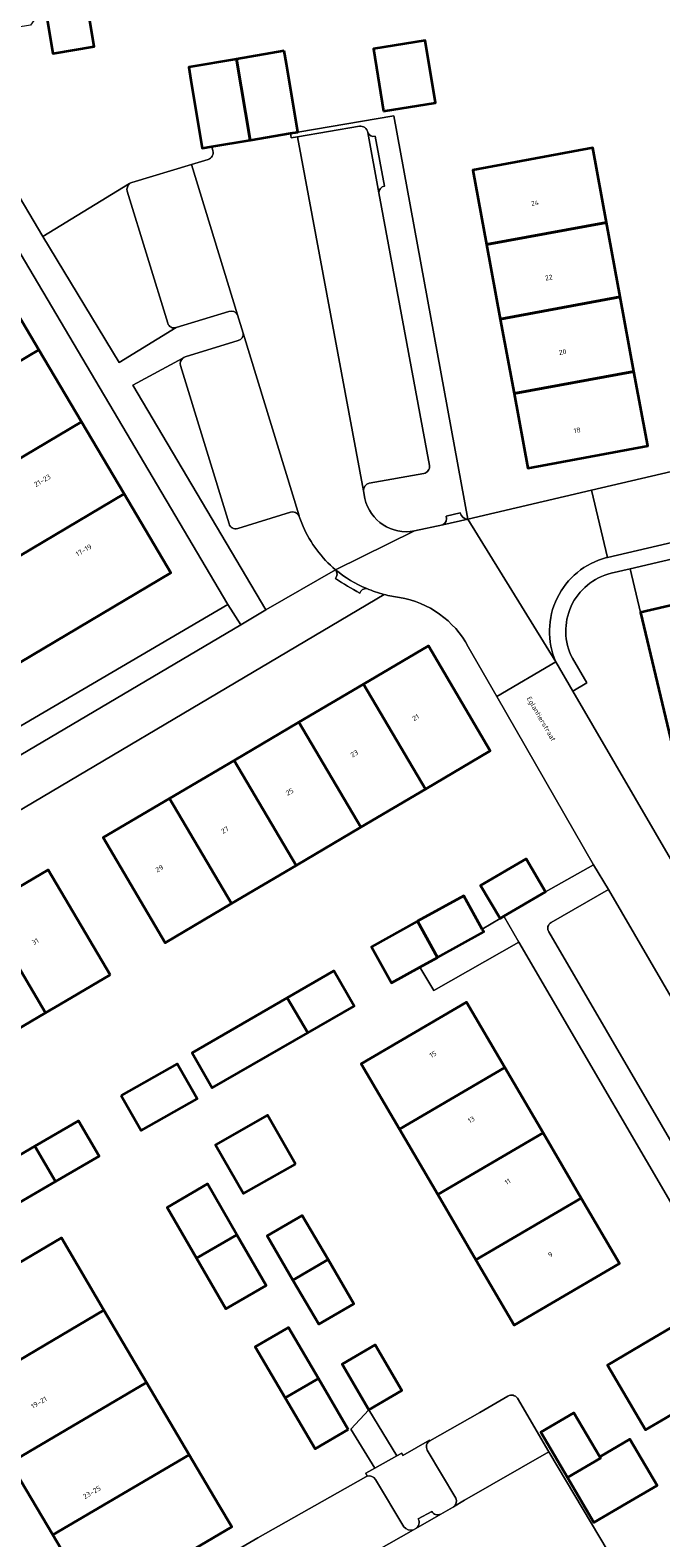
# Model space of a CAD drawing. Header units: metres. Extents: x 197700 to 204338, y 317132 to 325229.
# Tile 311 of 656: x 200586 to 200632, y 319527 to 319636. Entities that reach past the tile are written whole.
import ezdxf
from ezdxf.enums import TextEntityAlignment as Align

# ---------------------------------------------------------------- set-up
doc = ezdxf.new("R2010")
doc.units = ezdxf.units.M
for name, color, linetype, lineweight in [('B-WE-GR-BEPLANTING_CULTUUR_BODEMBEDEKKER-GV', 90, 'Continuous', 18), ('B-WE-GR-BEPLANTING_CULTUUR_HEESTERS-GV', 90, 'Continuous', 18), ('B-WE-OG-BEBOUWING-GV', 7, 'Continuous', 35), ('B-WE-OG-BEBOUWING-T18', 10, 'Continuous', 18), ('B-WE-OG-TERREIN_ERF-GV', 7, 'Continuous', 18), ('B-WE-OG-TOPOGRAFIE-T18', 10, 'Continuous', 18), ('B-WE-VH-VERHARDING_BETONSTRAATSTEEN-GV', 252, 'Continuous', 18), ('B-WE-VH-VERHARDING_OPEN-GV', 252, 'Continuous', 18), ('B-WE-VH-VERHARDING_STRAATBAKSTEEN-GV', 252, 'Continuous', 18), ('B-WE-VH-VERHARDING_TEGEL-GV', 252, 'Continuous', 18)]:
    doc.layers.add(name, color=color, linetype=linetype, lineweight=lineweight)
doc.styles.add('NLCS-ISO-M200-T18', font='NLCS-ISO.ttf', dxfattribs={"height": 0.36})

msp = doc.modelspace()

# ---------------------------------------------------------------- linework, layer by layer
at = {"layer": 'B-WE-GR-BEPLANTING_CULTUUR_BODEMBEDEKKER-GV'}
for points in [[(200593.16, 319625.337), (200586.875, 319621.503), (200592.391, 319612.392), (200596.535, 319614.906)], [(200595.915, 319615.229), (200592.986, 319624.791)], [(200597.005, 319612.695), (200593.385, 319610.74), (200603.007, 319594.457), (200608.057, 319597.373)], [(200600.354, 319600.705), (200596.852, 319612.163)], [(200604.794, 319601.53), (200600.98, 319600.349)], [(200605.713, 319600.505), (200605.44, 319601.226), (200605.425, 319601.274)]]:
    msp.add_lwpolyline(points, dxfattribs=at)
for points in [[(200592.986, 319624.791, -0.2979652), (200593.16, 319625.337)], [(200596.535, 319614.906, -0.4096513), (200595.915, 319615.229)], [(200596.852, 319612.163, -0.3059533), (200597.005, 319612.695)], [(200605.425, 319601.274, 0.3812506), (200604.794, 319601.53)], [(200600.98, 319600.349, -0.421316), (200600.354, 319600.705)], [(200608.057, 319597.373, -0.1137023), (200605.713, 319600.505)]]:
    msp.add_lwpolyline(points, format="xyb", dxfattribs=at)
at = {"layer": 'B-WE-GR-BEPLANTING_CULTUUR_HEESTERS-GV'}
msp.add_lwpolyline([(200628.019, 319597.117, 0.4852347), (200625.209, 319590.972)], format="xyb", dxfattribs=at)
for points in [[(200634.882, 319573.058), (200634.716, 319573.354), (200635.144, 319573.441), (200632.79, 319583.121), (200630.155, 319594.277), (200629.398, 319597.44), (200628.019, 319597.117)], [(200625.209, 319590.972), (200626.252, 319589.188), (200625.243, 319588.58), (200634.268, 319573.083)]]:
    msp.add_lwpolyline(points, dxfattribs=at)
msp.add_lwpolyline([(200600.262, 319594.847), (200578.537, 319582.128), (200579.42, 319580.518), (200601.2, 319593.383)], close=True, dxfattribs=at)
at = {"layer": 'B-WE-OG-BEBOUWING-GV'}
for points in [[(200589.541, 319641.502), (200586.569, 319641.003), (200587.02, 319638.276), (200587.601, 319634.762), (200590.589, 319635.263)], [(200604.346, 319634.948), (200600.892, 319634.357), (200601.876, 319628.493), (200604.803, 319628.984), (200605.332, 319629.073), (200604.504, 319634.004)], [(200611.548, 319630.585), (200615.3, 319631.201), (200614.56, 319635.707), (200610.808, 319635.091)], [(200600.892, 319634.357), (200597.439, 319633.766), (200597.594, 319632.844), (200598.421, 319627.913), (200599.1, 319628.027), (200601.876, 319628.493)], [(200627.679, 319622.53), (200626.685, 319627.924), (200617.993, 319626.312), (200618.993, 319620.918)], [(200618.993, 319620.918), (200619.994, 319615.524), (200628.674, 319617.134), (200627.679, 319622.53)], [(200586.588, 319613.289), (200583.502, 319618.499), (200572.601, 319612.042), (200575.686, 319606.832)], [(200619.994, 319615.524), (200620.995, 319610.13), (200629.669, 319611.739), (200628.674, 319617.134)], [(200575.686, 319606.832), (200578.772, 319601.621), (200589.674, 319608.078), (200586.588, 319613.289)], [(200629.669, 319611.739), (200620.995, 319610.13), (200621.995, 319604.737), (200630.663, 319606.348)], [(200578.772, 319601.621), (200581.858, 319596.41), (200592.76, 319602.866), (200589.674, 319608.078)], [(200581.858, 319596.41), (200585.25, 319590.684), (200596.151, 319597.14), (200592.76, 319602.866)], [(200638.676, 319584.503), (200636.055, 319595.662), (200630.155, 319594.277), (200632.79, 319583.121)], [(200614.589, 319581.483), (200619.27, 319584.245), (200614.788, 319591.856), (200610.101, 319589.092)], [(200609.903, 319578.718), (200614.589, 319581.483), (200610.101, 319589.092), (200605.415, 319586.328)], [(200600.729, 319583.564), (200605.218, 319575.953), (200609.903, 319578.718), (200605.415, 319586.328)], [(200600.536, 319573.19), (200605.218, 319575.953), (200600.729, 319583.564), (200596.043, 319580.801)], [(200596.043, 319580.801), (200591.24, 319577.969), (200595.73, 319570.354), (200600.536, 319573.19)], [(200620.261, 319572.269), (200623.268, 319574.034), (200621.861, 319576.431), (200618.566, 319574.497), (200619.973, 319572.1)], [(200591.75, 319568.029), (200587.272, 319575.639), (200582.586, 319572.881), (200587.063, 319565.271), (200588.099, 319565.881)], [(200618.681, 319571.337), (200617.342, 319573.753), (200614.004, 319571.905), (200615.452, 319569.29), (200618.79, 319571.139)], [(200582.377, 319562.514), (200587.063, 319565.271), (200582.586, 319572.881), (200577.9, 319570.124)], [(200614.157, 319568.573), (200615.452, 319569.29), (200614.004, 319571.905), (200610.667, 319570.057), (200612.115, 319567.442)], [(200606.062, 319563.83), (200609.417, 319565.763), (200607.949, 319568.311), (200604.567, 319566.362)], [(200604.567, 319566.362), (200597.674, 319562.388), (200599.143, 319559.842), (200606.062, 319563.83)], [(200612.685, 319556.853), (200620.311, 319561.322), (200617.537, 319566.057), (200609.91, 319561.588)], [(200592.545, 319559.295), (200593.986, 319556.753), (200598.037, 319559.05), (200596.597, 319561.591)], [(200612.685, 319556.853), (200615.459, 319552.118), (200623.086, 319556.587), (200620.311, 319561.322)], [(200586.286, 319555.614), (200587.784, 319553.053), (200590.951, 319554.905), (200589.454, 319557.466)], [(200605.159, 319554.321), (200603.144, 319557.861), (200599.38, 319555.718), (200601.395, 319552.179)], [(200625.86, 319551.852), (200623.086, 319556.587), (200615.459, 319552.118), (200618.234, 319547.383)], [(200586.286, 319555.614), (200583.118, 319553.762), (200584.616, 319551.201), (200587.784, 319553.053)], [(200600.922, 319549.208), (200598.79, 319552.881), (200595.866, 319551.184), (200597.997, 319547.512)], [(200618.234, 319547.383), (200621.008, 319542.648), (200628.635, 319547.117), (200625.86, 319551.852)], [(200604.983, 319545.922), (200607.52, 319547.402), (200605.65, 319550.607), (200603.113, 319549.127)], [(200591.301, 319543.74), (200588.218, 319548.974), (200578.348, 319543.151), (200581.434, 319537.92)], [(200597.997, 319547.512), (200600.129, 319543.839), (200603.053, 319545.536), (200600.922, 319549.208)], [(200607.52, 319547.402), (200604.983, 319545.922), (200606.853, 319542.716), (200609.39, 319544.196)], [(200633.528, 319536.841), (200641.136, 319541.311), (200638.371, 319546.018), (200630.765, 319541.543), (200627.745, 319539.766), (200628.639, 319538.247), (200630.51, 319535.068)], [(200594.384, 319538.507), (200591.301, 319543.74), (200581.434, 319537.92), (200584.52, 319532.69)], [(200604.424, 319537.391), (200606.822, 319538.798), (200604.656, 319542.49), (200602.258, 319541.084)], [(200610.476, 319536.518), (200612.876, 319537.921), (200610.938, 319541.236), (200608.538, 319539.833)], [(200608.989, 319535.105), (200606.822, 319538.798), (200604.424, 319537.391), (200606.591, 319533.698)], [(200584.52, 319532.69), (200587.606, 319527.46), (200597.467, 319533.274), (200594.384, 319538.507)], [(200624.847, 319531.622), (200627.246, 319533.028), (200627.192, 319533.12), (200625.327, 319536.298), (200622.929, 319534.892)], [(200624.847, 319531.622), (200626.766, 319528.351), (200629.164, 319529.757), (200631.351, 319531.039), (200629.377, 319534.403), (200627.192, 319533.12), (200627.246, 319533.028)], [(200597.467, 319533.274), (200587.606, 319527.46), (200590.691, 319522.23), (200600.55, 319528.04), (200599.597, 319529.658)]]:
    msp.add_lwpolyline(points, close=True, dxfattribs=at)
at = {"layer": 'B-WE-OG-TERREIN_ERF-GV'}
for points in [[(200572.463, 319639.079), (200571.781, 319643.075), (200570.94, 319648.004), (200578.284, 319649.257), (200584.968, 319650.398), (200585.597, 319646.715), (200585.809, 319645.47), (200586.499, 319641.428), (200586.569, 319641.003), (200589.541, 319641.502), (200590.589, 319635.263), (200587.601, 319634.762), (200587.02, 319638.276), (200585.983, 319636.822), (200583.731, 319636.458), (200582.066, 319637.628), (200581.564, 319640.602), (200579.787, 319640.305)], [(200615.3, 319631.201), (200611.548, 319630.585), (200610.808, 319635.091), (200614.56, 319635.707)], [(200619.994, 319615.524), (200618.993, 319620.918), (200617.993, 319626.312), (200626.685, 319627.924), (200627.679, 319622.53), (200628.674, 319617.134), (200629.669, 319611.739), (200630.663, 319606.348), (200621.995, 319604.737), (200620.995, 319610.13)], [(200581.858, 319596.41), (200578.772, 319601.621), (200575.686, 319606.832), (200572.601, 319612.042), (200569.209, 319617.769), (200580.111, 319624.226), (200583.502, 319618.499), (200586.588, 319613.289), (200589.674, 319608.078), (200592.76, 319602.866), (200596.151, 319597.14), (200585.25, 319590.684)], [(200647.853, 319598.431), (200653.754, 319599.816), (200659.653, 319601.2), (200658.911, 319604.357), (200629.398, 319597.44), (200630.155, 319594.277), (200636.055, 319595.662), (200641.954, 319597.046)], [(200605.218, 319575.953), (200600.536, 319573.19), (200595.73, 319570.354), (200591.24, 319577.969), (200596.043, 319580.801), (200600.729, 319583.564), (200605.415, 319586.328), (200610.101, 319589.092), (200614.788, 319591.856), (200619.27, 319584.245), (200614.589, 319581.483), (200609.903, 319578.718)], [(200582.586, 319572.881), (200587.272, 319575.639), (200591.75, 319568.029), (200588.099, 319565.881), (200587.063, 319565.271), (200582.377, 319562.514), (200582.173, 319562.394), (200577.691, 319559.756), (200577.332, 319559.545), (200573.017, 319557.006), (200568.2, 319554.172), (200563.714, 319561.776), (200568.528, 319564.609), (200573.214, 319567.366), (200577.9, 319570.124)], [(200606.062, 319563.83), (200599.143, 319559.842), (200597.674, 319562.388), (200604.567, 319566.362), (200607.949, 319568.311), (200609.417, 319565.763)], [(200621.008, 319542.648), (200618.234, 319547.383), (200615.459, 319552.118), (200612.685, 319556.853), (200609.91, 319561.588), (200617.537, 319566.057), (200620.311, 319561.322), (200623.086, 319556.587), (200625.86, 319551.852), (200628.635, 319547.117)], [(200592.545, 319559.295), (200596.597, 319561.591), (200598.037, 319559.05), (200593.986, 319556.753)], [(200587.784, 319553.053), (200584.616, 319551.201), (200583.118, 319553.762), (200586.286, 319555.614), (200589.454, 319557.466), (200590.951, 319554.905)], [(200605.159, 319554.321), (200601.395, 319552.179), (200599.38, 319555.718), (200603.144, 319557.861)], [(200600.922, 319549.208), (200603.053, 319545.536), (200600.129, 319543.839), (200597.997, 319547.512), (200595.866, 319551.184), (200598.79, 319552.881)], [(200604.983, 319545.922), (200603.113, 319549.127), (200605.65, 319550.607), (200607.52, 319547.402), (200609.39, 319544.196), (200606.853, 319542.716)], [(200591.301, 319543.74), (200594.384, 319538.507), (200597.467, 319533.274), (200599.597, 319529.658), (200600.55, 319528.04), (200590.691, 319522.23), (200587.606, 319527.46), (200584.52, 319532.69), (200581.434, 319537.92), (200578.348, 319543.151), (200588.218, 319548.974)], [(200641.136, 319541.311), (200643.902, 319536.604), (200646.668, 319531.897), (200649.488, 319527.098), (200641.887, 319522.617), (200639.061, 319527.426), (200636.294, 319532.134), (200633.528, 319536.841), (200630.51, 319535.068), (200628.639, 319538.247), (200627.745, 319539.766), (200630.765, 319541.543), (200638.371, 319546.018)], [(200606.822, 319538.798), (200608.989, 319535.105), (200606.591, 319533.698), (200604.424, 319537.391), (200602.258, 319541.084), (200604.656, 319542.49)], [(200610.476, 319536.518), (200608.538, 319539.833), (200610.938, 319541.236), (200612.876, 319537.921)], [(200629.164, 319529.757), (200626.766, 319528.351), (200624.847, 319531.622), (200622.929, 319534.892), (200625.327, 319536.298), (200627.192, 319533.12), (200629.377, 319534.403), (200631.351, 319531.039)]]:
    msp.add_lwpolyline(points, close=True, dxfattribs=at)
for points in [[(200599.176, 319627.72), (200599.1, 319628.027), (200598.421, 319627.913), (200597.594, 319632.844), (200597.439, 319633.766), (200600.892, 319634.357), (200604.346, 319634.948), (200604.504, 319634.004), (200605.332, 319629.073), (200612.277, 319630.242), (200617.633, 319601.032), (200626.591, 319603.135), (200632.387, 319604.496)], [(200593.317, 319625.426), (200597.646, 319626.731), (200598.841, 319627.09)], [(200528.578, 319622.407), (200529.514, 319619.808), (200530.923, 319616.041), (200531.992, 319613.258), (200533.195, 319610.495), (200536.102, 319603.99), (200537.387, 319601.247), (200538.266, 319599.479), (200541.021, 319594.157), (200543.984, 319588.918), (200550.364, 319578.088), (200555.767, 319568.797), (200577.209, 319581.351), (200578.537, 319582.128), (200600.262, 319594.847), (200582.391, 319625.084), (200584.528, 319625.467), (200586.875, 319621.503), (200593.16, 319625.337)], [(200611.578, 319595.585), (200576.7, 319574.907)], [(200623.268, 319574.034), (200626.736, 319576.009), (200619.754, 319588.188), (200617.677, 319591.798)], [(200621.231, 319537.362), (200623.519, 319533.485), (200629.004, 319524.225), (200634.407, 319514.991), (200634.569, 319514.714), (200655.439, 319526.433), (200655.15, 319526.946), (200642.357, 319548.84), (200641.4, 319550.463), (200635.704, 319547.108), (200635.111, 319546.789), (200621.329, 319570.406), (200615.181, 319566.893), (200614.157, 319568.573), (200612.115, 319567.442), (200610.667, 319570.057), (200614.004, 319571.905), (200617.342, 319573.753), (200618.681, 319571.337), (200619.973, 319572.1), (200618.566, 319574.497), (200621.861, 319576.431), (200623.268, 319574.034)], [(200610.364, 319531.714), (200610.253, 319531.924), (200610.922, 319532.298), (200609.166, 319535.118), (200610.476, 319536.518), (200612.504, 319533.181), (200612.863, 319533.381), (200612.941, 319533.222), (200614.872, 319534.316), (200614.894, 319534.277), (200618.501, 319536.335), (200620.537, 319537.52)], [(200601.121, 319516.822), (200598.981, 319520.49), (200599.174, 319520.604), (200596.968, 319524.332), (200599.121, 319525.603), (200599.228, 319525.421), (200599.248, 319525.387), (200602.449, 319527.262), (200610.257, 319531.667)]]:
    msp.add_lwpolyline(points, dxfattribs=at)
for points in [[(200598.841, 319627.09, 0.4111491), (200599.176, 319627.72)], [(200593.16, 319625.337, -0.0886413), (200593.317, 319625.426)], [(200612.695, 319595.369, -0.0342954), (200611.578, 319595.585)], [(200617.677, 319591.798, 0.2302148), (200612.695, 319595.369)], [(200620.537, 319537.52, -0.3898422), (200621.231, 319537.362)], [(200610.257, 319531.667, -0.0514507), (200610.364, 319531.714)]]:
    msp.add_lwpolyline(points, format="xyb", dxfattribs=at)
at = {"layer": 'B-WE-VH-VERHARDING_BETONSTRAATSTEEN-GV'}
for points in [[(200610.402, 319629.014), (200610.392, 319629.039), (200611.198, 319624.677)], [(200611.612, 319625.15), (200610.932, 319628.768)], [(200627.681, 319598.249), (200627.762, 319598.268), (200626.591, 319603.135), (200617.633, 319601.032), (200624.017, 319590.699)], [(200615.833, 319600.632), (200617.633, 319601.032)], [(200617.099, 319601.502), (200616.067, 319601.256)], [(200608.057, 319597.373), (200603.007, 319594.457)], [(200603.007, 319594.457), (200601.2, 319593.383), (200579.42, 319580.518), (200578.537, 319582.128), (200577.209, 319581.351), (200578.092, 319579.741), (200556.69, 319567.21), (200558.424, 319564.227), (200576.7, 319574.907), (200611.578, 319595.585)], [(200636.486, 319549.908), (200640.557, 319552.321), (200627.815, 319574.214), (200623.678, 319571.821)], [(200623.502, 319571.142), (200635.789, 319550.075)], [(200630.09, 319512.601), (200634.407, 319514.991), (200629.004, 319524.225), (200623.519, 319533.485), (200617.397, 319529.968), (200616.613, 319529.499), (200616.574, 319529.475), (200616.534, 319529.455), (200615.677, 319528.964), (200613.869, 319527.928), (200613.698, 319527.837), (200602.667, 319521.545), (200601.839, 319521.1), (200600.073, 319520.068), (200599.685, 319520.73), (200599.512, 319520.629), (200600.002, 319519.795), (200601.826, 319516.688)], [(200613.869, 319527.928), (200615.677, 319528.964)], [(200615.026, 319529.168), (200614.05, 319528.615)]]:
    msp.add_lwpolyline(points, dxfattribs=at)
for points in [[(200610.932, 319628.768, -0.3554858), (200610.402, 319629.014)], [(200611.198, 319624.677, -0.3707013), (200611.612, 319625.15)], [(200616.067, 319601.256, -0.3695137), (200615.833, 319600.632)], [(200617.633, 319601.032, -0.3740186), (200617.099, 319601.502)], [(200624.017, 319590.699, -0.461098), (200627.681, 319598.249)], [(200608.057, 319597.373, -0.3642427), (200608.059, 319596.736)], [(200610.325, 319596.007, -0.0779905), (200608.057, 319597.373)], [(200608.059, 319596.736, 0.3642427), (200608.057, 319597.373)], [(200608.059, 319596.736, 0.0190676), (200609.826, 319595.678)], [(200609.826, 319595.678, -0.0190676), (200608.059, 319596.736)], [(200609.826, 319595.678, -0.3652107), (200610.325, 319596.007)], [(200610.325, 319596.007, 0.3652107), (200609.826, 319595.678)], [(200611.578, 319595.585, -0.0332585), (200610.325, 319596.007)], [(200623.678, 319571.821, 0.4249972), (200623.502, 319571.142)], [(200615.677, 319528.964, -0.4018281), (200615.026, 319529.168)], [(200614.05, 319528.615, -0.4086548), (200613.869, 319527.928)]]:
    msp.add_lwpolyline(points, format="xyb", dxfattribs=at)
msp.add_lwpolyline([(200627.762, 319598.268), (200633.538, 319599.621), (200632.387, 319604.496), (200626.591, 319603.135)], close=True, dxfattribs=at)
at = {"layer": 'B-WE-VH-VERHARDING_OPEN-GV'}
for points in [[(200615.181, 319566.893), (200621.329, 319570.406), (200620.261, 319572.269), (200619.973, 319572.1), (200618.681, 319571.337), (200618.79, 319571.139), (200615.452, 319569.29), (200614.157, 319568.573)], [(200612.504, 319533.181), (200610.476, 319536.518), (200609.166, 319535.118), (200610.922, 319532.298)]]:
    msp.add_lwpolyline(points, close=True, dxfattribs=at)
for points in [[(200621.231, 319537.362, 0.3898422), (200620.537, 319537.52)], [(200614.894, 319534.277, 0.4276201), (200614.707, 319533.605)], [(200614.707, 319533.605, -0.4276201), (200614.894, 319534.277)], [(200610.364, 319531.714, 0.0514507), (200610.257, 319531.667)], [(200610.96, 319531.482, 0.3466675), (200610.364, 319531.714)], [(200610.364, 319531.714, -0.3466675), (200610.96, 319531.482)], [(200616.773, 319530.12, -0.3726285), (200616.613, 319529.499)], [(200616.613, 319529.499, 0.3726285), (200616.773, 319530.12)], [(200615.026, 319529.168, 0.4018281), (200615.677, 319528.964)], [(200613.698, 319527.837, -0.3244555), (200613.016, 319528.05)], [(200613.016, 319528.05, 0.3244555), (200613.698, 319527.837)], [(200613.869, 319527.928, 0.4086548), (200614.05, 319528.615)]]:
    msp.add_lwpolyline(points, format="xyb", dxfattribs=at)
for points in [[(200620.537, 319537.52), (200618.501, 319536.335), (200614.894, 319534.277)], [(200616.613, 319529.499), (200617.397, 319529.968), (200623.519, 319533.485), (200621.231, 319537.362)], [(200614.894, 319534.277), (200614.872, 319534.316), (200612.941, 319533.222), (200612.863, 319533.381), (200612.504, 319533.181)], [(200614.707, 319533.605), (200616.773, 319530.12)], [(200616.773, 319530.12), (200614.707, 319533.605)], [(200612.504, 319533.181), (200610.922, 319532.298), (200610.253, 319531.924), (200610.364, 319531.714)], [(200610.257, 319531.667), (200602.449, 319527.262)], [(200613.016, 319528.05), (200610.96, 319531.482)], [(200610.96, 319531.482), (200613.016, 319528.05)], [(200614.05, 319528.615), (200615.026, 319529.168)], [(200615.677, 319528.964), (200616.534, 319529.455), (200616.574, 319529.475), (200616.613, 319529.499)], [(200602.449, 319527.262), (200599.248, 319525.387), (200601.403, 319521.737), (200599.685, 319520.73), (200600.073, 319520.068), (200601.839, 319521.1), (200602.667, 319521.545), (200613.698, 319527.837)], [(200613.698, 319527.837), (200613.869, 319527.928)]]:
    msp.add_lwpolyline(points, dxfattribs=at)
at = {"layer": 'B-WE-VH-VERHARDING_STRAATBAKSTEEN-GV'}
for points in [[(200609.794, 319629.495), (200605.318, 319628.729), (200610.087, 319603.094)], [(200604.826, 319628.849), (200604.803, 319628.984), (200601.876, 319628.493), (200599.1, 319628.027), (200599.176, 319627.72)], [(200610.184, 319602.532), (200610.087, 319603.094), (200605.318, 319628.729), (200604.858, 319628.66), (200604.826, 319628.849)], [(200614.865, 319604.93), (200611.198, 319624.677), (200610.392, 319629.039)], [(200600.975, 319615.829), (200597.646, 319626.731), (200593.317, 319625.426)], [(200598.841, 319627.09), (200597.646, 319626.731), (200600.975, 319615.829), (200601.381, 319614.502), (200605.425, 319601.274), (200605.44, 319601.226), (200605.713, 319600.505)], [(200592.986, 319624.791), (200595.915, 319615.229)], [(200596.535, 319614.906), (200600.345, 319616.077)], [(200605.425, 319601.274), (200601.381, 319614.502)], [(200601.012, 319613.985), (200597.179, 319612.789)], [(200596.852, 319612.163), (200600.354, 319600.705)], [(200610.505, 319603.63), (200614.449, 319604.349)], [(200600.98, 319600.349), (200604.794, 319601.53)], [(200624.017, 319590.699), (200617.633, 319601.032), (200615.833, 319600.632), (200613.785, 319600.178), (200608.057, 319597.373)], [(200608.057, 319597.373), (200613.785, 319600.178)], [(200617.677, 319591.798), (200619.754, 319588.188), (200624.017, 319590.699)], [(200634.268, 319573.083), (200625.243, 319588.58), (200624.017, 319590.699), (200619.754, 319588.188), (200626.736, 319576.009), (200627.815, 319574.214), (200640.557, 319552.321)]]:
    msp.add_lwpolyline(points, dxfattribs=at)
for points in [[(200610.392, 319629.039, 0.4180569), (200609.794, 319629.495)], [(200599.176, 319627.72, -0.4111491), (200598.841, 319627.09)], [(200593.16, 319625.337, 0.2979652), (200592.986, 319624.791)], [(200593.317, 319625.426, 0.0886413), (200593.16, 319625.337)], [(200595.915, 319615.229, 0.4096513), (200596.535, 319614.906)], [(200600.345, 319616.077, -0.3796166), (200600.975, 319615.829)], [(200601.381, 319614.502, -0.3781238), (200601.012, 319613.985)], [(200597.005, 319612.695, 0.3059533), (200596.852, 319612.163)], [(200597.179, 319612.789, 0.1041114), (200597.005, 319612.695)], [(200614.449, 319604.349, 0.413388), (200614.865, 319604.93)], [(200610.087, 319603.094, -0.358452), (200610.505, 319603.63)], [(200613.785, 319600.178, -0.4043656), (200610.184, 319602.532)], [(200604.794, 319601.53, -0.3812506), (200605.425, 319601.274)], [(200600.354, 319600.705, 0.421316), (200600.98, 319600.349)], [(200605.713, 319600.505, 0.1137023), (200608.057, 319597.373)], [(200608.057, 319597.373, 0.0779905), (200610.325, 319596.007)], [(200610.325, 319596.007, 0.0332585), (200611.578, 319595.585)], [(200611.578, 319595.585, 0.0342954), (200612.695, 319595.369)], [(200612.695, 319595.369, -0.2302148), (200617.677, 319591.798)]]:
    msp.add_lwpolyline(points, format="xyb", dxfattribs=at)
at = {"layer": 'B-WE-VH-VERHARDING_TEGEL-GV'}
for points in [[(200617.633, 319601.032), (200612.277, 319630.242), (200605.332, 319629.073), (200604.803, 319628.984)], [(200604.803, 319628.984), (200604.826, 319628.849), (200604.858, 319628.66), (200605.318, 319628.729), (200609.794, 319629.495)], [(200610.392, 319629.039), (200610.402, 319629.014)], [(200610.932, 319628.768), (200611.612, 319625.15)], [(200600.345, 319616.077), (200596.535, 319614.906), (200592.391, 319612.392), (200586.875, 319621.503), (200584.528, 319625.467), (200582.391, 319625.084), (200600.262, 319594.847), (200601.2, 319593.383), (200603.007, 319594.457), (200593.385, 319610.74), (200597.005, 319612.695)], [(200611.198, 319624.677), (200614.865, 319604.93)], [(200601.381, 319614.502), (200600.975, 319615.829)], [(200597.179, 319612.789), (200601.012, 319613.985)], [(200614.449, 319604.349), (200610.505, 319603.63)], [(200628.019, 319597.117), (200629.398, 319597.44), (200658.911, 319604.357)], [(200610.087, 319603.094), (200610.184, 319602.532)], [(200616.067, 319601.256), (200617.099, 319601.502)], [(200613.785, 319600.178), (200615.833, 319600.632)], [(200633.538, 319599.621), (200627.762, 319598.268), (200627.681, 319598.249)], [(200624.017, 319590.699), (200625.243, 319588.58), (200626.252, 319589.188), (200625.209, 319590.972)], [(200626.736, 319576.009), (200623.268, 319574.034), (200620.261, 319572.269), (200621.329, 319570.406), (200635.111, 319546.789), (200635.704, 319547.108), (200641.4, 319550.463), (200641.587, 319550.573), (200640.557, 319552.321), (200636.486, 319549.908)], [(200623.678, 319571.821), (200627.815, 319574.214), (200626.736, 319576.009)], [(200635.789, 319550.075), (200623.502, 319571.142)]]:
    msp.add_lwpolyline(points, dxfattribs=at)
for points in [[(200609.794, 319629.495, -0.4180569), (200610.392, 319629.039)], [(200610.402, 319629.014, 0.3554858), (200610.932, 319628.768)], [(200611.612, 319625.15, 0.3707013), (200611.198, 319624.677)], [(200600.975, 319615.829, 0.3796166), (200600.345, 319616.077)], [(200601.012, 319613.985, 0.3781238), (200601.381, 319614.502)], [(200597.005, 319612.695, -0.1041114), (200597.179, 319612.789)], [(200614.865, 319604.93, -0.413388), (200614.449, 319604.349)], [(200610.505, 319603.63, 0.358452), (200610.087, 319603.094)], [(200610.184, 319602.532, 0.4043656), (200613.785, 319600.178)], [(200615.833, 319600.632, 0.3695137), (200616.067, 319601.256)], [(200617.099, 319601.502, 0.3740186), (200617.633, 319601.032)], [(200627.681, 319598.249, 0.461098), (200624.017, 319590.699)], [(200625.209, 319590.972, -0.4852347), (200628.019, 319597.117)], [(200623.502, 319571.142, -0.4249972), (200623.678, 319571.821)]]:
    msp.add_lwpolyline(points, format="xyb", dxfattribs=at)

# ---------------------------------------------------------------- texts
at = {"layer": 'B-WE-OG-BEBOUWING-T18', "style": 'NLCS-ISO-M200-T18'}
for s, rotation, p in [('24', 10.5, (200622.503, 319623.929)), ('22', 10.5, (200623.503, 319618.536)), ('20', 10.5, (200624.504, 319613.142)), ('18', 10.5, (200625.556, 319607.472)), ('21-23', 30.6, (200586.841, 319603.835)), ('17-19', 30.6, (200589.831, 319598.785)), ('21', 30.5, (200613.87, 319586.671)), ('23', 30.5, (200609.426, 319584.05)), ('25', 30.5, (200604.741, 319581.286)), ('27', 30.5, (200600.055, 319578.523)), ('29', 30.5, (200595.309, 319575.725)), ('31', 30.4, (200586.328, 319570.442)), ('15', 30.3, (200615.118, 319562.273)), ('13', 30.3, (200617.892, 319557.538)), ('11', 30.3, (200620.525, 319553.046)), ('9', 30.3, (200623.619, 319547.765)), ('19-21', 30.5, (200586.59, 319537.052)), ('23-25', 30.5, (200590.426, 319530.552))]:
    msp.add_text(s, height=0.36, rotation=rotation, dxfattribs=at).set_placement(p, align=Align.MIDDLE)
at = {"layer": 'B-WE-OG-TOPOGRAFIE-T18', "style": 'NLCS-ISO-M200-T18'}
msp.add_text('Eglantierstraat', height=0.36, rotation=300.2, dxfattribs=at).set_placement((200622.915, 319586.54), align=Align.MIDDLE)

doc.saveas('drawing.dxf')
